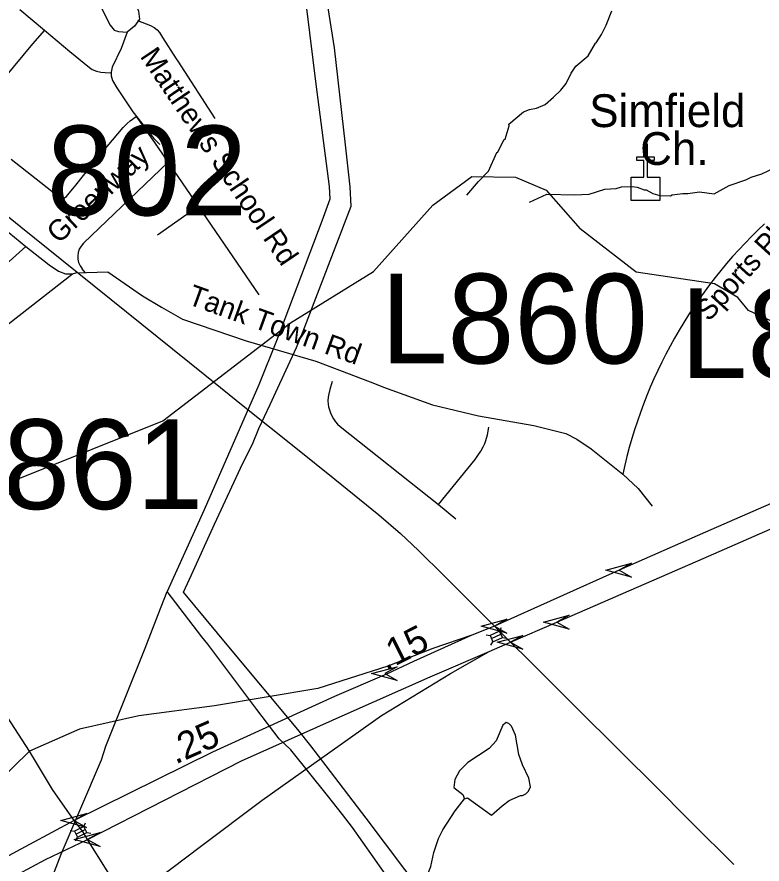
# Model space of a CAD drawing. Extents: x 1383679 to 1536984, y 460658 to 651027.
# Drawn here: x 1488551 to 1491956, y 496464 to 500337 of the extents above; entities that cross this region are included whole.
import ezdxf

# ---------------------------------------------------------------- set-up
doc = ezdxf.new("R2010")
doc.units = 0
for name, color, linetype in [('Exist Cultural Church CELL', 7, 'Continuous'), ('Exist Cultural Church Label', 7, 'Continuous'), ('Exist Hydrographic Creek Single Shore', 7, 'Continuous'), ('Exist Hydrographic Misc Water Feature', 7, 'Continuous'), ('Exist Railroad Mainline', 7, 'Continuous'), ('Exist Road Non-System Type 51', 7, 'Continuous'), ('Exist Road Non-System Type 51 Label', 7, 'Continuous'), ('Exist Road Primary Interstate Divided Center Attributed', 7, 'Continuous'), ('Exist Road Primary Interstate Ramp 1 Lane Attributed', 7, 'Continuous'), ('Exist Road Primary Interstate Structure Cantilever Sign Attributed CELL', 7, 'Continuous'), ('Exist Road Primary Interstate Structure Cantilever Sign Number Label', 7, 'Continuous'), ('Exist Road Primary Interstate Structure Standard Bridge CELL', 7, 'Continuous'), ('Exist Road Secondary Mileage Hundredths English Label', 7, 'Continuous'), ('Exist Road Secondary Structure Standard Bridge Attributed CELL', 7, 'Continuous'), ('Exist Road Secondary Structure Standard Bridge Number Label', 7, 'Continuous'), ('Exist Road Secondary Type 51 Attributed', 7, 'Continuous'), ('Exist Roads EOP Other', 7, 'Continuous'), ('Exist Roads EOP Other Text', 7, 'Continuous'), ('Exist Utilities Electrical Transmission Line', 7, 'Continuous')]:
    doc.layers.add(name, color=color, linetype=linetype)

msp = doc.modelspace()

# ---------------------------------------------------------------- linework, layer by layer
at = {"layer": 'Exist Cultural Church CELL'}
msp.add_lwpolyline([(1491358.2, 499604.4), (1491415.1, 499604.5), (1491415.1, 499680.7), (1491383.1, 499680.7), (1491383.1, 499696.6), (1491415.1, 499696.6), (1491415.1, 499756.8), (1491431.2, 499756.8), (1491431.2, 499696.6), (1491463.2, 499696.6), (1491463.2, 499680.7), (1491431.2, 499680.7), (1491431.2, 499604.5), (1491488.8, 499604.4), (1491488.8, 499498), (1491358.2, 499498)], close=True, dxfattribs=at)
at = {"layer": 'Exist Hydrographic Creek Single Shore'}
for points in [[(1488462.2, 498075.2), (1488564.3, 498228.5), (1489218.1, 498490.3), (1489801, 498938), (1490180.1, 499173.3), (1490452.1, 499476.4), (1490629, 499607.4), (1490829, 499603.4), (1490970, 499544.7), (1491125, 499367.7)], [(1493064, 498173.3), (1492733, 498337.5), (1492602, 498474.6), (1492286.9, 498563.1), (1492189, 498696.3), (1492182, 498765.4), (1492101, 498898.3), (1491894, 498994.4), (1491845, 499054.4), (1491738, 499115.7), (1491380, 499168.9), (1491125, 499367.7)]]:
    msp.add_lwpolyline(points, dxfattribs=at)
at = {"layer": 'Exist Hydrographic Misc Water Feature'}
for points in [[(1490607.4, 499521.7), (1490660.2, 499584.5), (1490705.1, 499631.6), (1490744, 499716.3), (1490748.7, 499718.7), (1490775.8, 499774.2), (1490781.9, 499778.1), (1490800.6, 499839), (1490799.2, 499845.8), (1490866.2, 499902.4), (1490892.5, 499913.9), (1490924.6, 499919.3), (1490965, 499936.5), (1491003.5, 499969.7), (1491036.1, 500001.1), (1491060.7, 500032.6), (1491083.7, 500080.1), (1491104.3, 500111.7), (1491161.2, 500158.6), (1491194.6, 500215.9), (1491198.3, 500217.8), (1491222.5, 500255.5), (1491244.2, 500298.2), (1491269.4, 500364.2)], [(1490892.4, 499490.2), (1490973.1, 499526.4), (1491098.4, 499523.5), (1491165.1, 499526.6), (1491237.2, 499549.5), (1491289.6, 499552.1), (1491313.8, 499559.6), (1491361.7, 499560.7), (1491385.7, 499558.2), (1491417.5, 499545.5), (1491425.5, 499545.4), (1491457.2, 499528.8), (1491489, 499520.2), (1491537, 499519.2), (1491545.1, 499523), (1491593.1, 499530), (1491617.1, 499529.6), (1491669.3, 499537), (1491737.1, 499527.2), (1491805.9, 499565.9), (1491882.4, 499592.3), (1491906.6, 499603.9), (1491954.9, 499618.9), (1492019.4, 499649.6)], [(1490596.3, 496761.9), (1490610.4, 496765.6), (1490719.2, 496686.5), (1490731.1, 496697.3), (1490767.7, 496730.5), (1490800.2, 496753.9), (1490852.6, 496776.9), (1490860.6, 496776.7), (1490876.8, 496784.4), (1490889, 496796.1), (1490897.4, 496816), (1490890.1, 496856.1), (1490861.3, 496916.7), (1490844.2, 496965), (1490829.9, 497053.3), (1490810.7, 497093.7), (1490798.9, 497105.9), (1490787, 497110.1), (1490770.8, 497098.4), (1490741.4, 497027), (1490708.8, 496991.7), (1490611.5, 496927.6), (1490572.8, 496890.4), (1490552, 496850.8), (1490546.7, 496813.4), (1490588.7, 496782.1), (1490596.3, 496761.9)], [(1490234.8, 495879.5), (1490244.2, 495916.9), (1490273.2, 495972.3), (1490364, 496114.5), (1490370.3, 496130.4), (1490408.9, 496161.7), (1490438.1, 496225.1), (1490429.8, 496421.3), (1490442.4, 496453), (1490455.6, 496516.7), (1490476.8, 496580.3), (1490497.7, 496619.9), (1490553.2, 496706.8), (1490596.3, 496761.9)]]:
    msp.add_lwpolyline(points, dxfattribs=at)
at = {"layer": 'Exist Railroad Mainline'}
msp.add_lwpolyline([(1488382.1, 499527.6), (1488569, 499376.9), (1488756.6, 499225.6), (1488981.4, 499045.2), (1489191.6, 498875.3), (1489410.2, 498700.4), (1489592.6, 498553.1), (1489826.1, 498366.2), (1490004.3, 498222.6), (1490204.4, 498059.8), (1490303.8, 497974.8), (1490385.6, 497897.6), (1490503.9, 497780.8), (1490733.4, 497551), (1490767.8, 497516.7), (1490932.1, 497352.4), (1491190.7, 497095.4), (1491220.1, 497066), (1491325.7, 496960.7), (1491456, 496832.1), (1491633.3, 496654), (1491826.2, 496461.8)], dxfattribs=at)
at = {"layer": 'Exist Road Non-System Type 51'}
for p, q in [((1488563.9, 500370.8), (1488677.1, 500276)), ((1489193.1, 499340.1), (1489378.9, 499470.9)), ((1489378.9, 499470.9), (1489656.9, 499065.8)), ((1488405, 499440.3), (1488592.4, 499287.1)), ((1490477.6, 498107.2), (1490556.9, 498041.9))]:
    msp.add_line(p, q, dxfattribs=at)
for points in [[(1488860.4, 500864.8), (1488950.5, 500704.3), (1488982.6, 500581), (1489022.7, 500517.5), (1489087.6, 500411.9), (1489106.5, 500363.1), (1489110.6, 500326.6), (1489087.6, 500294.1), (1489055.4, 500267.6)], [(1488819.4, 500615.5), (1488820.9, 500607.9), (1488822.4, 500571.8), (1488842.6, 500547.9), (1488867.7, 500505.3), (1488892.9, 500468.7), (1488919.6, 500414), (1488977.8, 500299), (1488995.5, 500276.6), (1489015.4, 500270.4), (1489055.4, 500267.6)], [(1489101.9, 500319.7), (1489160.8, 500296.8), (1489177.6, 500288.1), (1489191.4, 500278.3), (1489203.1, 500264.7), (1489216.6, 500243.2), (1489279.1, 500144.9), (1489286.4, 500133.8), (1489455.2, 499871.8)], [(1488677.1, 500276), (1488622.5, 500213.1), (1488489.6, 500053.3)], [(1488677.1, 500276), (1488793.5, 500179.2), (1488858.4, 500125.2), (1488882, 500105.1), (1488895.4, 500096.8), (1488914.5, 500089.2), (1488934.6, 500084), (1488953.6, 500082.4), (1488977.9, 500081.6)], [(1489055.4, 500267.6), (1489028, 500192.1), (1488986.5, 500106.7), (1488982.2, 500084.8), (1488981.9, 500066.8), (1488987.5, 500046.7), (1489007, 500012.4), (1489081, 499903.1), (1489177, 499781.3), (1489204.7, 499753)], [(1488524.9, 499685.7), (1488731.9, 499522.8), (1488751.1, 499509.9), (1488765.1, 499507.8), (1488776.9, 499516.3), (1488789.6, 499531.3), (1488814.4, 499560.2), (1488914, 499685.7), (1489036.2, 499831.5), (1489055.5, 499849.7), (1489068.4, 499861.5), (1489096.1, 499881.2)], [(1489096.1, 499881.2), (1489100.4, 499875), (1489145.9, 499809.5), (1489179.4, 499761.8), (1489378.9, 499470.9)], [(1488090.6, 498839.6), (1488163.4, 498878.3), (1488228, 498917.2), (1488292.7, 498960.2), (1488329.3, 498989.4), (1488386.4, 499052.5), (1488437.9, 499143.7), (1488484.8, 499191), (1488592.4, 499287.1)], [(1488592.4, 499287.1), (1488699, 499203.3), (1488740.6, 499174.6), (1488772.4, 499162), (1488804.4, 499161.5), (1488819.9, 499166.7), (1488965.9, 499170.9), (1489124.5, 499061.9), (1489211.9, 499010), (1489308.3, 498955), (1489597.9, 498856.3), (1489917.6, 498762.9), (1490100.7, 498692.8), (1490184.4, 498659.9)], [(1489992.1, 498669.8), (1489981.5, 498633.8), (1489976.1, 498613.9), (1489973.6, 498598.2), (1489972.4, 498580.9), (1489973.1, 498566.8), (1489975.1, 498553.8), (1489978.6, 498540.4), (1489983.4, 498527), (1489989.6, 498512.1), (1489997.6, 498498.8), (1490007, 498485.3), (1490016, 498474.8), (1490028.2, 498464.2), (1490477.6, 498107.2)], [(1490184.4, 498659.9), (1490226.4, 498643.4), (1490450.4, 498562.9), (1490660.8, 498513.1), (1490912.2, 498469), (1491059.8, 498432.7), (1491108.9, 498406.7), (1491174.5, 498362.6), (1491319.3, 498245.8), (1491390.4, 498180.9), (1491453.2, 498100.5)], [(1490477.6, 498107.2), (1490644.6, 498313.9), (1490656.9, 498331.2), (1490670.2, 498351.3), (1490682, 498371), (1490688.6, 498385.9), (1490693.9, 498400.4), (1490701.2, 498426), (1490707.6, 498461)]]:
    msp.add_lwpolyline(points, dxfattribs=at)
msp.add_arc((1493464, 497787.9), 2192.9, 133.0273, 167.9481, dxfattribs=at)
at = {"layer": 'Exist Road Primary Interstate Divided Center Attributed'}
for points in [[(1492453.7, 498311.9), (1491696.9, 497981.5), (1491303.1, 497807.3), (1490733.4, 497551)], [(1490708.8, 497435.4), (1490806, 497477.7), (1491017.8, 497569.6), (1491556.5, 497804.6), (1491687.3, 497860.3), (1492421.5, 498181.5)], [(1490733.4, 497551), (1490629.3, 497510.8)], [(1490629.3, 497510.8), (1490363.3, 497388.9), (1490239, 497331.7), (1490002.4, 497230.2), (1489445.4, 496975.7), (1488812, 496662.9)], [(1488874, 496575.5), (1489577.8, 496934.8), (1490064.4, 497154), (1490439.7, 497319.8), (1490708.8, 497435.4)], [(1488812, 496662.9), (1488607.8, 496553), (1488279, 496376.2), (1487950.7, 496191.5), (1487464.4, 495911.7), (1487350.6, 495839.1)], [(1487242.1, 495650.2), (1487506.3, 495820.9), (1488021.2, 496122.4), (1488305.7, 496283.1), (1488681, 496483.9), (1488874, 496575.5)]]:
    msp.add_lwpolyline(points, dxfattribs=at)
at = {"layer": 'Exist Road Primary Interstate Ramp 1 Lane Attributed'}
for points in [[(1490629.3, 497510.8), (1490450.9, 497449.5), (1490246.1, 497368.3), (1489926.4, 497266.8), (1489453.7, 497186.7), (1489108.5, 497141.6), (1488836.7, 497081), (1488608.4, 496979.5)], [(1489052.9, 496289.4), (1489390.5, 496544.6), (1489671.9, 496756.1), (1490216.6, 497142.8), (1490532.7, 497335.3), (1490708.8, 497435.4)], [(1488608.4, 496979.5), (1488452.8, 496829.3), (1488258.4, 496647.4), (1488027.4, 496427.5), (1487939.4, 496342.3), (1487646.4, 496073.1), (1487350.6, 495839.1)]]:
    msp.add_lwpolyline(points, dxfattribs=at)
at = {"layer": 'Exist Road Primary Interstate Structure Cantilever Sign Attributed CELL'}
for points in [[(1491359.9, 497775.7), (1491242.1, 497807.3), (1491359.9, 497838.9), (1491303.1, 497807.3)], [(1491074.6, 497538), (1490956.9, 497569.6), (1491074.6, 497601.1), (1491017.8, 497569.6)], [(1490289.2, 497302.6), (1490171.5, 497334.1), (1490289.2, 497365.7), (1490232.4, 497334.1)]]:
    msp.add_lwpolyline(points, close=True, dxfattribs=at)
at = {"layer": 'Exist Road Primary Interstate Structure Standard Bridge CELL'}
for p, q in [((1490756.4, 497528.3), (1490765.9, 497544.6)), ((1490694.7, 497512.3), (1490713.2, 497508.7)), ((1490716.8, 497463.6), (1490726.3, 497479.9)), ((1490719.7, 497494.3), (1490762.9, 497514)), ((1490769.4, 497499.8), (1490787.9, 497496.2)), ((1488856, 496635.4), (1488864.8, 496652.1)), ((1488794.9, 496617.2), (1488813.5, 496614.2)), ((1488820.6, 496600.1), (1488863.1, 496621.3)), ((1488870, 496607.5), (1488888.6, 496604.5)), ((1488818.8, 496569.3), (1488827.7, 496586))]:
    msp.add_line(p, q, dxfattribs=at)
for points in [[(1490726.3, 497479.9), (1490769.5, 497499.6), (1490756.4, 497528.4), (1490713.2, 497508.7)], [(1488827.7, 496586), (1488870.1, 496607.2), (1488856, 496635.5), (1488813.5, 496614.2)]]:
    msp.add_lwpolyline(points, close=True, dxfattribs=at)
at = {"layer": 'Exist Road Secondary Structure Standard Bridge Attributed CELL'}
for points in [[(1490790.2, 497519.5), (1490672.5, 497551), (1490790.2, 497582.6), (1490733.4, 497551)], [(1490862.8, 497446.1), (1490745, 497477.7), (1490862.8, 497509.2), (1490806, 497477.7)], [(1488868.8, 496631.4), (1488751.1, 496662.9), (1488868.8, 496694.5), (1488812, 496662.9)], [(1488930.8, 496544), (1488813.1, 496575.5), (1488930.8, 496607.1), (1488874, 496575.5)]]:
    msp.add_lwpolyline(points, close=True, dxfattribs=at)
at = {"layer": 'Exist Road Secondary Type 51 Attributed'}
for points in [[(1488608.4, 496979.5), (1488507.5, 497135.1), (1488240, 497543.1), (1488053.7, 497837.7), (1487121.2, 499298.8), (1486824.6, 499753.5), (1486637.6, 500042.8), (1486472.9, 500304.3), (1486378.1, 500425.4), (1486308.2, 500505.3), (1486228.3, 500582.8), (1486138.5, 500662.7), (1486075, 500701.7), (1485846.3, 500886.5), (1485715.5, 500990.5), (1485477.2, 501196.7), (1485170.2, 501452.2), (1484955.9, 501614.8)], [(1488812, 496662.9), (1488712.9, 496805.1), (1488608.4, 496979.5)], [(1488874, 496575.5), (1488851.5, 496612.2), (1488812, 496662.9)], [(1489052.9, 496289.4), (1488874, 496575.5)]]:
    msp.add_lwpolyline(points, dxfattribs=at)
at = {"layer": 'Exist Roads EOP Other'}
for p, q in [((1488854.6, 499301.6), (1489241.8, 499673.2)), ((1488863.5, 499168), (1488848.9, 499185)), ((1487735.1, 498331), (1488804.4, 499161.5))]:
    msp.add_line(p, q, dxfattribs=at)
msp.add_arc((1488913.5, 499240.3), 85, 133.8242, 220.5883, dxfattribs=at)
at = {"layer": 'Exist Utilities Electrical Transmission Line'}
for points in [[(1489773.3, 501191.8), (1489917.5, 500028.9), (1489977.6, 499561.7), (1489980.6, 499503.6), (1489944.9, 499402.3), (1489737.6, 498855.4), (1489656.2, 498654.8), (1489406.4, 498083), (1489238, 497709.6)], [(1490588.9, 496086.1), (1490146.7, 496673.8), (1489964.7, 496913), (1489894.3, 497004.1), (1489835.3, 497079.1), (1489519.8, 497456.6), (1489311.9, 497706.3), (1489349.2, 497785.8), (1489453.3, 498018), (1489583.9, 498295.9), (1489627.5, 498383.2), (1489656.7, 498454.7), (1489708.6, 498563.9), (1489733.5, 498621.4), (1489829.1, 498826), (1489858.4, 498899.4), (1490078.2, 499472.1), (1490073.6, 499560.2), (1490052.8, 499752.5), (1490002.5, 500195.5), (1489850.6, 501148.6)], [(1486239.8, 490359.7), (1486492, 490953.6), (1486799.4, 491620.8), (1487018.4, 492251.2), (1487294.3, 492946.8), (1487548.7, 493556.7), (1487772.2, 494113.1), (1488115.9, 494905.5), (1488420.5, 495648.7), (1488753.4, 496509.4), (1488936.8, 496940.5), (1488957.8, 497002.1), (1489137.5, 497451.3), (1489196, 497604.2), (1489238, 497709.6)], [(1490784.4, 495230.4), (1490797.7, 495662.3), (1490788.2, 495686.5), (1490760.7, 495722.9), (1490600.2, 495929.8), (1490551.2, 495990.6), (1490509.9, 496027.3), (1490083.8, 496630.9), (1490038.8, 496689.6), (1489970.3, 496776.8), (1489801.9, 496985.7), (1489748.7, 497036.6), (1489646.9, 497170.3), (1489423.8, 497468.3), (1489396.5, 497502.7), (1489238, 497709.6)]]:
    msp.add_lwpolyline(points, dxfattribs=at)

# ---------------------------------------------------------------- texts
at = {"layer": 'Exist Cultural Church Label'}
for s, p in [('Simfield', (1491166.3, 499832.9)), ('Ch.', (1491399.1, 499659.8))]:
    msp.add_text(s, height=150, dxfattribs=at).set_placement(p)
at = {"layer": 'Exist Road Non-System Type 51 Label'}
for s, rotation, p in [('Matthews School Rd', 304.0634, (1489110.9, 500156.3)), ('Sports Pkwy', 47.7974, (1491712.4, 498939.9)), ('Tank Town Rd', 340.1301, (1489325.9, 499025.6))]:
    msp.add_text(s, height=95, rotation=rotation, dxfattribs=at).set_placement(p)
at = {"layer": 'Exist Road Primary Interstate Structure Cantilever Sign Number Label'}
for s, p in [('L860', (1490213.7, 498752.4)), ('L888', (1491583.7, 498685.2)), ('L861', (1488182.7, 498086.6))]:
    msp.add_text(s, height=410.1, dxfattribs=at).set_placement(p)
at = {"layer": 'Exist Road Secondary Mileage Hundredths English Label'}
for s, rotation, p in [('.15', 26.6973, (1490236.4, 497346.1)), ('.25', 23.8403, (1489275.5, 496918))]:
    msp.add_text(s, height=125, rotation=rotation, dxfattribs=at).set_placement(p)
at = {"layer": 'Exist Road Secondary Structure Standard Bridge Number Label'}
msp.add_text('802', height=410.1, dxfattribs=at).set_placement((1488687.8, 499429.3))
at = {"layer": 'Exist Roads EOP Other Text'}
msp.add_text('Greenway', height=95, rotation=43.1741, dxfattribs=at).set_placement((1488742, 499296))

doc.saveas('drawing.dxf')
